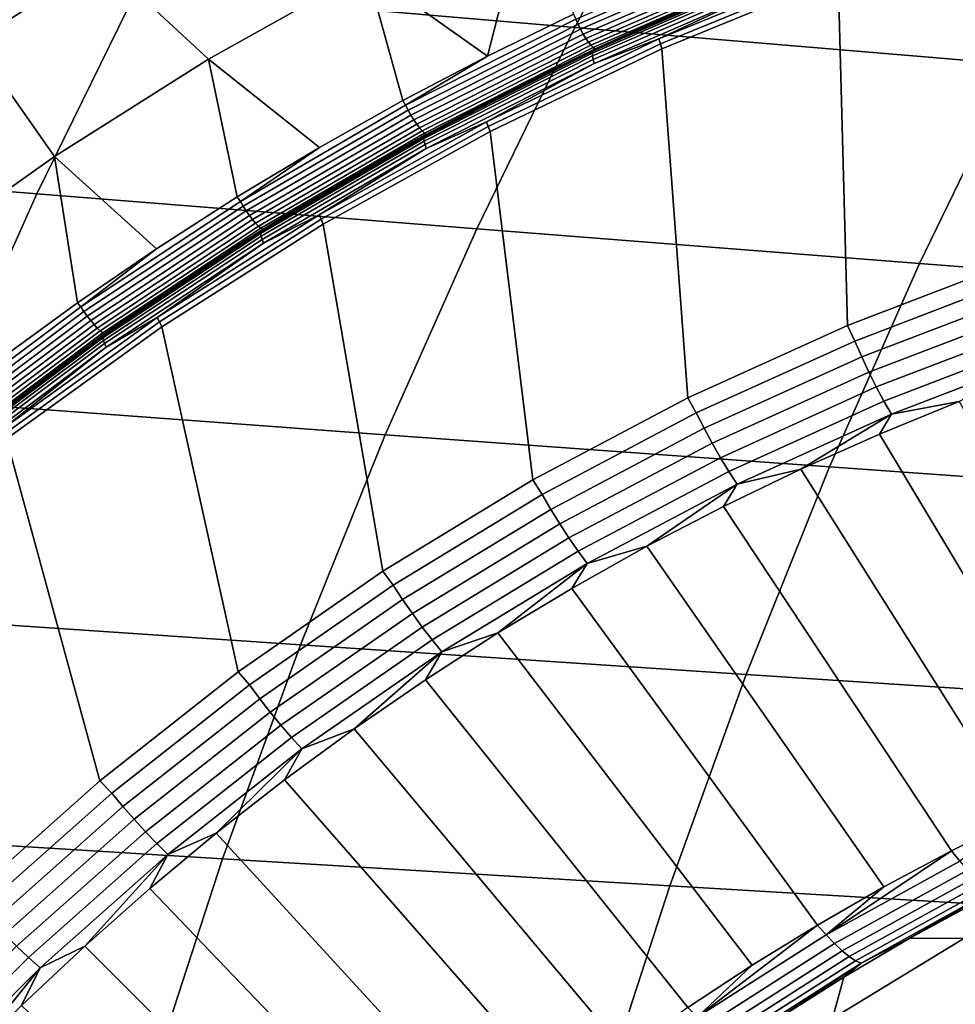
# Model space of a CAD drawing. Header units: metres. Extents: x -240 to 45, y -77 to 27.
# Tile 249 of 656: x -222 to -219, y 7 to 10. Entities that reach past the tile are written whole.
import ezdxf

# ---------------------------------------------------------------- set-up
doc = ezdxf.new("R2010")
doc.units = ezdxf.units.M
doc.layers.add('solid_102011X2', color=7, linetype='CONTINUOUS')

msp = doc.modelspace()

# ---------------------------------------------------------------- linework, layer by layer
at = {"layer": 'solid_102011X2'}
for points in [[(-219.941727, 10.716377, 301.496368), (-221.357712, 10.846134, 299.827026), (-221.703857, 10.199389, 300.065796), (-220.281708, 10.077495, 301.735168)], [(-220.565094, 9.984338, 273.228271), (-220.956635, 10.262266, 273.438171), (-220.613144, 10.731574, 273.407532), (-220.427933, 10.522401, 273.305084)], [(-218.515564, 10.588205, 303.15329), (-219.941727, 10.716377, 301.496368), (-220.281708, 10.077495, 301.735168), (-218.84967, 9.957117, 303.391876)], [(-222.571243, 10.357969, 273.993256), (-222.207932, 10.591478, 273.901031), (-221.816376, 10.294376, 273.743164), (-222.232513, 10.03078, 273.84848)], [(-221.816376, 10.294376, 273.743164), (-221.389877, 10.539876, 273.635254), (-220.956635, 10.262266, 273.438171), (-221.471405, 9.974009, 273.567749)], [(-220.286255, 10.120632, 273.158722), (-220.565094, 9.984338, 273.228271), (-220.427933, 10.522401, 273.305084)], [(-219.427353, 10.242275, 272.90741), (-218.843231, 10.441819, 272.76178), (-218.86676, 9.313319, 272.767639), (-219.397141, 9.110108, 272.899872)], [(-220.278961, 10.104702, 273.153595), (-219.71196, 10.351687, 273.012207), (-219.70546, 10.334547, 273.010712), (-220.27153, 10.08797, 273.151855)], [(-220.27153, 10.08797, 273.151855), (-219.70546, 10.334547, 273.010712), (-219.698257, 10.317712, 273.012482), (-220.263412, 10.071537, 273.153381)], [(-221.703857, 10.199389, 300.065796), (-223.114441, 10.322694, 298.382874), (-223.445053, 9.652325, 298.606415), (-222.028427, 9.537108, 300.289673)], [(-222.232513, 10.03078, 273.84848), (-221.816376, 10.294376, 273.743164), (-221.471405, 9.974009, 273.567749), (-221.970901, 9.658549, 273.693512)], [(-220.263412, 10.071537, 273.153381), (-219.698257, 10.317712, 273.012482), (-219.690598, 10.301753, 273.017487), (-220.254883, 10.055959, 273.158173)], [(-220.254883, 10.055959, 273.158173), (-219.690598, 10.301753, 273.017487), (-219.682755, 10.28721, 273.025574), (-220.246231, 10.041763, 273.166046)], [(-220.840088, 9.839879, 273.296875), (-221.110947, 9.687369, 273.364441), (-221.471405, 9.974009, 273.567749), (-220.956635, 10.262266, 273.438171)], [(-220.565094, 9.984338, 273.228271), (-220.840088, 9.839879, 273.296875), (-220.956635, 10.262266, 273.438171)], [(-220.246231, 10.041763, 273.166046), (-219.682755, 10.28721, 273.025574), (-219.674973, 10.274574, 273.036438), (-220.237762, 10.029429, 273.176758)], [(-220.237762, 10.029429, 273.176758), (-219.674973, 10.274574, 273.036438), (-219.667526, 10.264275, 273.049744), (-220.229752, 10.019376, 273.189911)], [(-220.229752, 10.019376, 273.189911), (-219.667526, 10.264275, 273.049744), (-219.66066, 10.256659, 273.065002), (-220.222473, 10.011943, 273.205078)], [(-220.009705, 10.040013, 273.058838), (-219.436172, 10.274832, 272.915833), (-219.431671, 10.258994, 272.910065), (-220.004318, 10.024538, 273.052826)], [(-219.660492, 10.20397, 272.97937), (-219.436172, 10.274832, 272.915833), (-220.009705, 10.040013, 273.058838)], [(-220.224457, 10.000543, 273.174072), (-219.663284, 10.244948, 273.034149), (-219.66452, 10.238091, 273.018158), (-220.225311, 9.993848, 273.157959)], [(-220.225311, 9.993848, 273.157959), (-219.66452, 10.238091, 273.018158), (-219.664459, 10.228775, 273.003387), (-220.224747, 9.984755, 273.143097)], [(-220.222183, 10.004633, 273.190857), (-219.660782, 10.249139, 273.050903), (-219.663284, 10.244948, 273.034149), (-220.224457, 10.000543, 273.174072)], [(-220.222473, 10.011943, 273.205078), (-219.66066, 10.256659, 273.065002), (-219.654617, 10.251986, 273.081726), (-220.216171, 10.00738, 273.221741)], [(-220.222183, 10.004633, 273.190857), (-219.821838, 10.182822, 273.108826), (-219.660782, 10.249139, 273.050903)], [(-220.216171, 10.00738, 273.221741), (-219.654617, 10.251986, 273.081726), (-220.193726, 10.013992, 273.235016)], [(-219.654617, 10.251986, 273.081726), (-220.004486, 10.100377, 273.187836), (-220.193726, 10.013992, 273.235016)], [(-219.654617, 10.251986, 273.081726), (-219.81366, 10.182963, 273.140228), (-220.004486, 10.100377, 273.187836)], [(-219.431671, 10.258994, 272.910065), (-219.427353, 10.242275, 272.90741), (-219.999222, 10.008055, 273.049988), (-220.004318, 10.024538, 273.052826)], [(-219.999222, 10.008055, 273.049988), (-219.427353, 10.242275, 272.90741), (-219.397141, 9.110108, 272.899872), (-219.914886, 8.874847, 273.028961)], [(-220.281708, 10.077495, 301.735168), (-221.703857, 10.199389, 300.065796), (-222.028427, 9.537108, 300.289673), (-220.600525, 9.423242, 301.959106)], [(-220.224747, 9.984755, 273.143097), (-219.664459, 10.228775, 273.003387), (-219.663101, 10.217285, 272.990326), (-220.222763, 9.973538, 273.129883)], [(-220.222763, 9.973538, 273.129883), (-219.663101, 10.217285, 272.990326), (-219.660492, 10.20397, 272.97937), (-220.219421, 9.960541, 273.118713)], [(-220.219421, 9.960541, 273.118713), (-219.660492, 10.20397, 272.97937), (-220.009705, 10.040013, 273.058838)], [(-220.222183, 10.004633, 273.190857), (-220.01265, 10.100242, 273.156403), (-219.821838, 10.182822, 273.108826)], [(-219.81366, 10.182963, 273.140228), (-219.821838, 10.182822, 273.108826), (-220.01265, 10.100242, 273.156403), (-220.004486, 10.100377, 273.187836)], [(-220.278961, 10.104702, 273.153595), (-220.831375, 9.824772, 273.291382), (-220.565094, 9.984338, 273.228271), (-220.286255, 10.120632, 273.158722)], [(-220.831375, 9.824772, 273.291382), (-220.278961, 10.104702, 273.153595), (-220.27153, 10.08797, 273.151855), (-220.823013, 9.808503, 273.289398)], [(-220.823013, 9.808503, 273.289398), (-220.27153, 10.08797, 273.151855), (-220.263412, 10.071537, 273.153381), (-220.813995, 9.792525, 273.29071)], [(-220.813995, 9.792525, 273.29071), (-220.263412, 10.071537, 273.153381), (-220.254883, 10.055959, 273.158173), (-220.804611, 9.777379, 273.295319)], [(-218.84967, 9.957117, 303.391876), (-220.281708, 10.077495, 301.735168), (-220.600525, 9.423242, 301.959106), (-219.162979, 9.310812, 303.615601)], [(-220.222183, 10.004633, 273.190857), (-220.201859, 10.013865, 273.203583), (-220.01265, 10.100242, 273.156403)], [(-220.004486, 10.100377, 273.187836), (-220.01265, 10.100242, 273.156403), (-220.201859, 10.013865, 273.203583), (-220.193726, 10.013992, 273.235016)], [(-220.804611, 9.777379, 273.295319), (-220.254883, 10.055959, 273.158173), (-220.246231, 10.041763, 273.166046), (-220.795197, 9.763577, 273.302979)], [(-220.795197, 9.763577, 273.302979), (-220.246231, 10.041763, 273.166046), (-220.237762, 10.029429, 273.176758), (-220.786041, 9.751585, 273.313507)], [(-220.569016, 9.771223, 273.198273), (-220.009705, 10.040013, 273.058838), (-220.004318, 10.024538, 273.052826), (-220.562775, 9.756162, 273.192078)], [(-220.219421, 9.960541, 273.118713), (-220.009705, 10.040013, 273.058838), (-220.569016, 9.771223, 273.198273)], [(-222.232513, 10.03078, 273.84848), (-221.970901, 9.658549, 273.693512), (-222.453781, 9.316812, 273.815094), (-222.636154, 9.74914, 273.950439)], [(-220.786041, 9.751585, 273.313507), (-220.237762, 10.029429, 273.176758), (-220.229752, 10.019376, 273.189911), (-220.777481, 9.741811, 273.326538)], [(-220.777481, 9.741811, 273.326538), (-220.229752, 10.019376, 273.189911), (-220.222473, 10.011943, 273.205078), (-220.769791, 9.734584, 273.341614)], [(-220.769791, 9.734584, 273.341614), (-220.222473, 10.011943, 273.205078), (-220.216171, 10.00738, 273.221741), (-220.763245, 9.730149, 273.358215)], [(-220.763245, 9.730149, 273.358215), (-220.216171, 10.00738, 273.221741), (-220.751221, 9.73238, 273.374084)], [(-220.216171, 10.00738, 273.221741), (-220.567169, 9.829959, 273.328156), (-220.751221, 9.73238, 273.374084)], [(-220.216171, 10.00738, 273.221741), (-220.381317, 9.923841, 273.281799), (-220.567169, 9.829959, 273.328156)], [(-220.004318, 10.024538, 273.052826), (-219.999222, 10.008055, 273.049988), (-220.556915, 9.739954, 273.189026), (-220.562775, 9.756162, 273.192078)], [(-220.556915, 9.739954, 273.189026), (-219.999222, 10.008055, 273.049988), (-219.914886, 8.874847, 273.028961), (-220.418213, 8.608362, 273.154449)], [(-220.193726, 10.013992, 273.235016), (-220.201859, 10.013865, 273.203583), (-220.38942, 9.923721, 273.250336), (-220.381317, 9.923841, 273.281799)], [(-220.222183, 10.004633, 273.190857), (-220.38942, 9.923721, 273.250336), (-220.201859, 10.013865, 273.203583)], [(-220.216171, 10.00738, 273.221741), (-220.193726, 10.013992, 273.235016), (-220.381317, 9.923841, 273.281799)], [(-221.377472, 9.526944, 273.430908), (-221.63942, 9.358734, 273.496216), (-221.970901, 9.658549, 273.693512), (-221.471405, 9.974009, 273.567749)], [(-221.110947, 9.687369, 273.364441), (-221.377472, 9.526944, 273.430908), (-221.471405, 9.974009, 273.567749)], [(-220.831375, 9.824772, 273.291382), (-220.840088, 9.839879, 273.296875), (-220.565094, 9.984338, 273.228271)], [(-220.771179, 9.723515, 273.310364), (-220.224457, 10.000543, 273.174072), (-220.225311, 9.993848, 273.157959), (-220.771667, 9.717006, 273.294189)], [(-220.771667, 9.717006, 273.294189), (-220.225311, 9.993848, 273.157959), (-220.224747, 9.984755, 273.143097), (-220.770599, 9.708164, 273.279175)], [(-220.769135, 9.727491, 273.32724), (-220.222183, 10.004633, 273.190857), (-220.224457, 10.000543, 273.174072), (-220.771179, 9.723515, 273.310364)], [(-220.770599, 9.708164, 273.279175), (-220.224747, 9.984755, 273.143097), (-220.222763, 9.973538, 273.129883), (-220.768005, 9.697258, 273.265808)], [(-220.769135, 9.727491, 273.32724), (-220.38942, 9.923721, 273.250336), (-220.222183, 10.004633, 273.190857)], [(-220.768005, 9.697258, 273.265808), (-220.222763, 9.973538, 273.129883), (-220.219421, 9.960541, 273.118713), (-220.763962, 9.684621, 273.254486)], [(-220.763962, 9.684621, 273.254486), (-220.219421, 9.960541, 273.118713), (-220.569016, 9.771223, 273.198273)], [(-217.409378, 9.838356, 305.036682), (-218.84967, 9.957117, 303.391876), (-219.162979, 9.310812, 303.615601), (-217.717438, 9.199908, 305.259949)], [(-220.769135, 9.727491, 273.32724), (-220.575241, 9.829847, 273.296661), (-220.38942, 9.923721, 273.250336)], [(-220.381317, 9.923841, 273.281799), (-220.38942, 9.923721, 273.250336), (-220.575241, 9.829847, 273.296661), (-220.567169, 9.829959, 273.328156)], [(-220.831375, 9.824772, 273.291382), (-221.367355, 9.512804, 273.425049), (-221.110947, 9.687369, 273.364441), (-220.840088, 9.839879, 273.296875)], [(-221.367355, 9.512804, 273.425049), (-220.831375, 9.824772, 273.291382), (-220.823013, 9.808503, 273.289398), (-221.358124, 9.497052, 273.422852)], [(-220.769135, 9.727491, 273.32724), (-220.759277, 9.732277, 273.34256), (-220.575241, 9.829847, 273.296661)], [(-220.567169, 9.829959, 273.328156), (-220.575241, 9.829847, 273.296661), (-220.759277, 9.732277, 273.34256), (-220.751221, 9.73238, 273.374084)], [(-221.358124, 9.497052, 273.422852), (-220.823013, 9.808503, 273.289398), (-220.813995, 9.792525, 273.29071), (-221.348236, 9.481582, 273.42395)], [(-221.348236, 9.481582, 273.42395), (-220.813995, 9.792525, 273.29071), (-220.804611, 9.777379, 273.295319), (-221.338028, 9.466916, 273.428345)], [(-221.338028, 9.466916, 273.428345), (-220.804611, 9.777379, 273.295319), (-220.795197, 9.763577, 273.302979), (-221.32785, 9.453551, 273.435822)], [(-221.32785, 9.453551, 273.435822), (-220.795197, 9.763577, 273.302979), (-220.786041, 9.751585, 273.313507), (-221.318054, 9.441941, 273.446198)], [(-221.318054, 9.441941, 273.446198), (-220.786041, 9.751585, 273.313507), (-220.777481, 9.741811, 273.326538), (-221.30896, 9.432477, 273.459076)], [(-221.112213, 9.469374, 273.33371), (-220.569016, 9.771223, 273.198273), (-220.562775, 9.756162, 273.192078), (-221.105133, 9.454779, 273.327301)], [(-220.763962, 9.684621, 273.254486), (-220.569016, 9.771223, 273.198273), (-221.112213, 9.469374, 273.33371)], [(-220.562775, 9.756162, 273.192078), (-220.556915, 9.739954, 273.189026), (-221.098526, 9.438878, 273.324066), (-221.105133, 9.454779, 273.327301)], [(-221.30896, 9.432477, 273.459076), (-220.777481, 9.741811, 273.326538), (-220.769791, 9.734584, 273.341614), (-221.300873, 9.425479, 273.47406)], [(-221.301666, 9.414773, 273.442627), (-220.771179, 9.723515, 273.310364), (-220.771667, 9.717006, 273.294189), (-221.301804, 9.408471, 273.426361)], [(-221.299835, 9.418624, 273.459564), (-220.769135, 9.727491, 273.32724), (-220.771179, 9.723515, 273.310364), (-221.301666, 9.414773, 273.442627)], [(-221.300873, 9.425479, 273.47406), (-220.769791, 9.734584, 273.341614), (-220.763245, 9.730149, 273.358215), (-221.294083, 9.421185, 273.490601)], [(-221.299835, 9.418624, 273.459564), (-220.941437, 9.631046, 273.38797), (-220.769135, 9.727491, 273.32724)], [(-221.294083, 9.421185, 273.490601), (-220.763245, 9.730149, 273.358215), (-221.113632, 9.526279, 273.464478)], [(-220.763245, 9.730149, 273.358215), (-220.933395, 9.631141, 273.419525), (-221.113632, 9.526279, 273.464478)], [(-221.098526, 9.438878, 273.324066), (-220.556915, 9.739954, 273.189026), (-220.418213, 8.608362, 273.154449), (-220.905304, 8.311593, 273.275909)], [(-220.769135, 9.727491, 273.32724), (-220.941437, 9.631046, 273.38797), (-220.933395, 9.631141, 273.419525), (-220.759277, 9.732277, 273.34256)], [(-220.933395, 9.631141, 273.419525), (-220.751221, 9.73238, 273.374084), (-220.759277, 9.732277, 273.34256)], [(-220.763245, 9.730149, 273.358215), (-220.751221, 9.73238, 273.374084), (-220.933395, 9.631141, 273.419525)], [(-221.367355, 9.512804, 273.425049), (-221.377472, 9.526944, 273.430908), (-221.110947, 9.687369, 273.364441)], [(-221.301804, 9.408471, 273.426361), (-220.771667, 9.717006, 273.294189), (-220.770599, 9.708164, 273.279175), (-221.300247, 9.39991, 273.411255)], [(-221.300247, 9.39991, 273.411255), (-220.770599, 9.708164, 273.279175), (-220.768005, 9.697258, 273.265808), (-221.297058, 9.389351, 273.397736)], [(-221.297058, 9.389351, 273.397736), (-220.768005, 9.697258, 273.265808), (-220.763962, 9.684621, 273.254486), (-221.292328, 9.377114, 273.38623)], [(-221.896606, 9.182882, 273.560333), (-222.148819, 8.999529, 273.623169), (-222.453781, 9.316812, 273.815094), (-221.970901, 9.658549, 273.693512)], [(-221.63942, 9.358734, 273.496216), (-221.896606, 9.182882, 273.560333), (-221.970901, 9.658549, 273.693512)], [(-221.292328, 9.377114, 273.38623), (-220.763962, 9.684621, 273.254486), (-221.112213, 9.469374, 273.33371)], [(-222.028427, 9.537108, 300.289673), (-223.445053, 9.652325, 298.606415), (-223.753204, 8.967281, 298.814728), (-222.330948, 8.860313, 300.498322)], [(-221.299835, 9.418624, 273.459564), (-221.121658, 9.526196, 273.432892), (-220.941437, 9.631046, 273.38797)], [(-220.933395, 9.631141, 273.419525), (-220.941437, 9.631046, 273.38797), (-221.121658, 9.526196, 273.432892), (-221.113632, 9.526279, 273.464478)], [(-220.600525, 9.423242, 301.959106), (-222.028427, 9.537108, 300.289673), (-222.330948, 8.860313, 300.498322), (-220.89769, 8.754623, 302.167816)], [(-221.367355, 9.512804, 273.425049), (-221.885208, 9.169795, 273.554169), (-221.63942, 9.358734, 273.496216), (-221.377472, 9.526944, 273.430908)], [(-221.885208, 9.169795, 273.554169), (-221.367355, 9.512804, 273.425049), (-221.358124, 9.497052, 273.422852), (-221.875107, 9.154611, 273.551727)], [(-221.875107, 9.154611, 273.551727), (-221.358124, 9.497052, 273.422852), (-221.348236, 9.481582, 273.42395), (-221.86438, 9.139698, 273.552643)], [(-221.113632, 9.526279, 273.464478), (-221.121658, 9.526196, 273.432892), (-221.299866, 9.417762, 273.477325), (-221.29187, 9.417836, 273.508911)], [(-221.299835, 9.418624, 273.459564), (-221.299866, 9.417762, 273.477325), (-221.121658, 9.526196, 273.432892)], [(-221.294083, 9.421185, 273.490601), (-221.113632, 9.526279, 273.464478), (-221.29187, 9.417836, 273.508911)], [(-221.86438, 9.139698, 273.552643), (-221.348236, 9.481582, 273.42395), (-221.338028, 9.466916, 273.428345), (-221.853363, 9.125561, 273.556793)], [(-221.853363, 9.125561, 273.556793), (-221.338028, 9.466916, 273.428345), (-221.32785, 9.453551, 273.435822), (-221.842468, 9.112679, 273.564117)], [(-221.637466, 9.135483, 273.464661), (-221.112213, 9.469374, 273.33371), (-221.105133, 9.454779, 273.327301), (-221.629578, 9.121402, 273.458038)], [(-221.292328, 9.377114, 273.38623), (-221.112213, 9.469374, 273.33371), (-221.637466, 9.135483, 273.464661)], [(-221.842468, 9.112679, 273.564117), (-221.32785, 9.453551, 273.435822), (-221.318054, 9.441941, 273.446198), (-221.832031, 9.101485, 273.574341)], [(-221.832031, 9.101485, 273.574341), (-221.318054, 9.441941, 273.446198), (-221.30896, 9.432477, 273.459076), (-221.822418, 9.092361, 273.587097)], [(-221.822418, 9.092361, 273.587097), (-221.30896, 9.432477, 273.459076), (-221.300873, 9.425479, 273.47406), (-221.813965, 9.085615, 273.601959)], [(-221.105133, 9.454779, 273.327301), (-221.098526, 9.438878, 273.324066), (-221.622223, 9.105851, 273.454651), (-221.629578, 9.121402, 273.458038)], [(-221.622223, 9.105851, 273.454651), (-221.098526, 9.438878, 273.324066), (-220.905304, 8.311593, 273.275909), (-221.374466, 7.98559, 273.392883)], [(-221.812561, 9.079038, 273.587402), (-221.299835, 9.418624, 273.459564), (-221.301666, 9.414773, 273.442627), (-221.814178, 9.075325, 273.570435)], [(-221.814178, 9.075325, 273.570435), (-221.301666, 9.414773, 273.442627), (-221.301804, 9.408471, 273.426361), (-221.81398, 9.069251, 273.554077)], [(-221.81398, 9.069251, 273.554077), (-221.301804, 9.408471, 273.426361), (-221.300247, 9.39991, 273.411255), (-221.811966, 9.060998, 273.538818)], [(-221.813965, 9.085615, 273.601959), (-221.300873, 9.425479, 273.47406), (-221.294083, 9.421185, 273.490601), (-221.806931, 9.081475, 273.618439)], [(-221.812561, 9.079038, 273.587402), (-221.299866, 9.417762, 273.477325), (-221.299835, 9.418624, 273.459564)], [(-221.812561, 9.079038, 273.587402), (-221.476013, 9.305787, 273.52124), (-221.299866, 9.417762, 273.477325)], [(-221.811966, 9.060998, 273.538818), (-221.300247, 9.39991, 273.411255), (-221.297058, 9.389351, 273.397736), (-221.808197, 9.050819, 273.525177)], [(-221.806931, 9.081475, 273.618439), (-221.294083, 9.421185, 273.490601), (-221.642059, 9.190366, 273.596222)], [(-221.294083, 9.421185, 273.490601), (-221.468033, 9.305851, 273.552826), (-221.642059, 9.190366, 273.596222)], [(-221.29187, 9.417836, 273.508911), (-221.299866, 9.417762, 273.477325), (-221.476013, 9.305787, 273.52124), (-221.468033, 9.305851, 273.552826)], [(-221.294083, 9.421185, 273.490601), (-221.29187, 9.417836, 273.508911), (-221.468033, 9.305851, 273.552826)], [(-219.162979, 9.310812, 303.615601), (-220.600525, 9.423242, 301.959106), (-220.89769, 8.754623, 302.167816), (-219.455032, 8.650287, 303.824127)], [(-221.808197, 9.050819, 273.525177), (-221.297058, 9.389351, 273.397736), (-221.292328, 9.377114, 273.38623), (-221.802795, 9.039024, 273.513489)], [(-221.802795, 9.039024, 273.513489), (-221.292328, 9.377114, 273.38623), (-221.637466, 9.135483, 273.464661)], [(-221.885208, 9.169795, 273.554169), (-221.896606, 9.182882, 273.560333), (-221.63942, 9.358734, 273.496216)], [(-221.812561, 9.079038, 273.587402), (-221.650009, 9.190312, 273.564636), (-221.476013, 9.305787, 273.52124)], [(-221.468033, 9.305851, 273.552826), (-221.476013, 9.305787, 273.52124), (-221.650009, 9.190312, 273.564636), (-221.642059, 9.190366, 273.596222)], [(-217.717438, 9.199908, 305.259949), (-219.162979, 9.310812, 303.615601), (-219.455032, 8.650287, 303.824127), (-218.004608, 8.54738, 305.468079)], [(-218.846283, 9.261098, 272.765778), (-219.373276, 9.059352, 272.897156), (-219.397141, 9.110108, 272.899872), (-218.86676, 9.313319, 272.767639)], [(-218.826813, 9.208679, 272.770599), (-219.35083, 9.008076, 272.901245), (-219.373276, 9.059352, 272.897156), (-218.846283, 9.261098, 272.765778)], [(-218.80629, 9.157589, 272.781525), (-219.327408, 8.958098, 272.911438), (-219.35083, 9.008076, 272.901245), (-218.826813, 9.208679, 272.770599)], [(-221.885208, 9.169795, 273.554169), (-222.383224, 8.796899, 273.678253), (-222.148819, 8.999529, 273.623169), (-221.896606, 9.182882, 273.560333)], [(-221.642059, 9.190366, 273.596222), (-221.650009, 9.190312, 273.564636), (-221.821808, 9.071383, 273.607483), (-221.813873, 9.071425, 273.639038)], [(-221.812561, 9.079038, 273.587402), (-221.821808, 9.071383, 273.607483), (-221.650009, 9.190312, 273.564636)], [(-221.806931, 9.081475, 273.618439), (-221.642059, 9.190366, 273.596222), (-221.813873, 9.071425, 273.639038)], [(-222.383224, 8.796899, 273.678253), (-221.885208, 9.169795, 273.554169), (-221.875107, 9.154611, 273.551727), (-222.372299, 8.782331, 273.675629)], [(-222.372299, 8.782331, 273.675629), (-221.875107, 9.154611, 273.551727), (-221.86438, 9.139698, 273.552643), (-222.360764, 8.768025, 273.676331)], [(-218.784973, 9.108472, 272.79834), (-219.303299, 8.910051, 272.927582), (-219.327408, 8.958098, 272.911438), (-218.80629, 9.157589, 272.781525)], [(-222.360764, 8.768025, 273.676331), (-221.86438, 9.139698, 273.552643), (-221.853363, 9.125561, 273.556793), (-222.348999, 8.754462, 273.680298)], [(-222.348999, 8.754462, 273.680298), (-221.853363, 9.125561, 273.556793), (-221.842468, 9.112679, 273.564117), (-222.337387, 8.742103, 273.687439)], [(-222.337387, 8.742103, 273.687439), (-221.842468, 9.112679, 273.564117), (-221.832031, 9.101485, 273.574341), (-222.326355, 8.731364, 273.69751)], [(-222.143005, 8.770681, 273.590729), (-221.637466, 9.135483, 273.464661), (-221.629578, 9.121402, 273.458038), (-222.134323, 8.757163, 273.583893)], [(-221.802795, 9.039024, 273.513489), (-221.637466, 9.135483, 273.464661), (-222.143005, 8.770681, 273.590729)], [(-221.629578, 9.121402, 273.458038), (-221.622223, 9.105851, 273.454651), (-222.126251, 8.741997, 273.580322), (-222.134323, 8.757163, 273.583893)], [(-222.326355, 8.731364, 273.69751), (-221.832031, 9.101485, 273.574341), (-221.822418, 9.092361, 273.587097), (-222.316254, 8.72261, 273.710144)], [(-222.316254, 8.72261, 273.710144), (-221.822418, 9.092361, 273.587097), (-221.813965, 9.085615, 273.601959), (-222.307419, 8.716138, 273.724945)], [(-222.307419, 8.716138, 273.724945), (-221.813965, 9.085615, 273.601959), (-221.806931, 9.081475, 273.618439), (-222.300171, 8.712165, 273.741364)], [(-222.305649, 8.709835, 273.710327), (-221.812561, 9.079038, 273.587402), (-221.814178, 9.075325, 273.570435), (-222.307053, 8.706274, 273.693298)], [(-222.305649, 8.709835, 273.710327), (-221.821808, 9.071383, 273.607483), (-221.812561, 9.079038, 273.587402)], [(-222.300171, 8.712165, 273.741364), (-221.806931, 9.081475, 273.618439), (-222.15065, 8.823355, 273.722961)], [(-221.806931, 9.081475, 273.618439), (-221.983429, 8.949073, 273.681305), (-222.15065, 8.823355, 273.722961)], [(-222.126251, 8.741997, 273.580322), (-221.622223, 9.105851, 273.454651), (-221.374466, 7.98559, 273.392883), (-221.82402, 7.631514, 273.504974)], [(-221.806931, 9.081475, 273.618439), (-221.813873, 9.071425, 273.639038), (-221.983429, 8.949073, 273.681305)], [(-219.373276, 9.059352, 272.897156), (-219.887756, 8.825785, 273.025452), (-219.914886, 8.874847, 273.028961), (-219.397141, 9.110108, 272.899872)], [(-218.763138, 9.061946, 272.820923), (-219.278809, 8.864539, 272.949493), (-219.303299, 8.910051, 272.927582), (-218.784973, 9.108472, 272.79834)], [(-222.307053, 8.706274, 273.693298), (-221.814178, 9.075325, 273.570435), (-221.81398, 9.069251, 273.554077), (-222.306519, 8.700446, 273.67688)], [(-222.306519, 8.700446, 273.67688), (-221.81398, 9.069251, 273.554077), (-221.811966, 9.060998, 273.538818), (-222.304062, 8.69253, 273.66153)], [(-222.305649, 8.709835, 273.710327), (-221.991333, 8.94904, 273.64975), (-221.821808, 9.071383, 273.607483)], [(-222.304062, 8.69253, 273.66153), (-221.811966, 9.060998, 273.538818), (-221.808197, 9.050819, 273.525177), (-222.299744, 8.682765, 273.647705)], [(-222.299744, 8.682765, 273.647705), (-221.808197, 9.050819, 273.525177), (-221.802795, 9.039024, 273.513489), (-222.293701, 8.67145, 273.635895)], [(-221.813873, 9.071425, 273.639038), (-221.821808, 9.071383, 273.607483), (-221.991333, 8.94904, 273.64975), (-221.983429, 8.949073, 273.681305)], [(-219.35083, 9.008076, 272.901245), (-219.862396, 8.77583, 273.028809), (-219.887756, 8.825785, 273.025452), (-219.373276, 9.059352, 272.897156)], [(-218.741058, 9.018598, 272.848907), (-219.254257, 8.822135, 272.976868), (-219.278809, 8.864539, 272.949493), (-218.763138, 9.061946, 272.820923)], [(-222.293701, 8.67145, 273.635895), (-221.802795, 9.039024, 273.513489), (-222.143005, 8.770681, 273.590729)], [(-218.741058, 9.018598, 272.848907), (-219.034927, 8.862515, 272.96048), (-219.254257, 8.822135, 272.976868)], [(-219.327408, 8.958098, 272.911438), (-219.836136, 8.727142, 273.038269), (-219.862396, 8.77583, 273.028809), (-219.35083, 9.008076, 272.901245)], [(-219.303299, 8.910051, 272.927582), (-219.809296, 8.680333, 273.053741), (-219.836136, 8.727142, 273.038269), (-219.327408, 8.958098, 272.911438)], [(-222.305649, 8.709835, 273.710327), (-222.158539, 8.823334, 273.691437), (-221.991333, 8.94904, 273.64975)], [(-221.983429, 8.949073, 273.681305), (-221.991333, 8.94904, 273.64975), (-222.158539, 8.823334, 273.691437), (-222.15065, 8.823355, 273.722961)], [(-219.278809, 8.864539, 272.949493), (-219.782227, 8.635995, 273.074982), (-219.809296, 8.680333, 273.053741), (-219.303299, 8.910051, 272.927582)], [(-220.89769, 8.754623, 302.167816), (-222.330948, 8.860313, 300.498322), (-222.610947, 8.170027, 300.691437), (-221.172729, 8.072653, 302.361023)], [(-219.887756, 8.825785, 273.025452), (-220.387909, 8.561217, 273.150146), (-220.418213, 8.608362, 273.154449), (-219.914886, 8.874847, 273.028961)], [(-219.254257, 8.822135, 272.976868), (-219.755264, 8.594684, 273.101776), (-219.782227, 8.635995, 273.074982), (-219.278809, 8.864539, 272.949493)], [(-218.60997, 7.617218, 274.098511), (-219.293167, 8.756956, 273.024872), (-219.034927, 8.862515, 272.96048), (-218.380875, 7.712891, 274.041412)], [(-219.254257, 8.822135, 272.976868), (-219.034927, 8.862515, 272.96048), (-219.293167, 8.756956, 273.024872)], [(-219.862396, 8.77583, 273.028809), (-220.359711, 8.51276, 273.152802), (-220.387909, 8.561217, 273.150146), (-219.887756, 8.825785, 273.025452)], [(-219.254257, 8.822135, 272.976868), (-219.548187, 8.643406, 273.08847), (-219.755264, 8.594684, 273.101776)], [(-219.254257, 8.822135, 272.976868), (-219.293167, 8.756956, 273.024872), (-219.548187, 8.643406, 273.08847)], [(-219.836136, 8.727142, 273.038269), (-220.330688, 8.465531, 273.161591), (-220.359711, 8.51276, 273.152802), (-219.862396, 8.77583, 273.028809)], [(-222.608871, 8.348556, 273.700653), (-222.126251, 8.741997, 273.580322), (-221.82402, 7.631514, 273.504974), (-222.252411, 7.250595, 273.611786)], [(-219.455032, 8.650287, 303.824127), (-220.89769, 8.754623, 302.167816), (-221.172729, 8.072653, 302.361023), (-219.725357, 7.976543, 304.017151)], [(-219.809296, 8.680333, 273.053741), (-220.301208, 8.420126, 273.176392), (-220.330688, 8.465531, 273.161591), (-219.836136, 8.727142, 273.038269)], [(-218.83609, 7.514319, 274.154907), (-219.548187, 8.643406, 273.08847), (-219.293167, 8.756956, 273.024872), (-218.60997, 7.617218, 274.098511)], [(-219.782227, 8.635995, 273.074982), (-220.271622, 8.377116, 273.197021), (-220.301208, 8.420126, 273.176392), (-219.809296, 8.680333, 273.053741)], [(-219.755264, 8.594684, 273.101776), (-220.242325, 8.337044, 273.223206), (-220.271622, 8.377116, 273.197021), (-219.782227, 8.635995, 273.074982)], [(-219.059021, 7.404293, 274.21048), (-219.799774, 8.52197, 273.151184), (-219.548187, 8.643406, 273.08847), (-218.83609, 7.514319, 274.154907)], [(-219.755264, 8.594684, 273.101776), (-219.548187, 8.643406, 273.08847), (-219.799774, 8.52197, 273.151184)], [(-218.004608, 8.54738, 305.468079), (-219.455032, 8.650287, 303.824127), (-219.725357, 7.976543, 304.017151), (-218.270416, 7.881762, 305.660706)], [(-220.387909, 8.561217, 273.150146), (-220.871979, 8.266578, 273.270844), (-220.905304, 8.311593, 273.275909), (-220.418213, 8.608362, 273.154449)], [(-219.755264, 8.594684, 273.101776), (-220.047684, 8.392757, 273.213013), (-220.242325, 8.337044, 273.223206)], [(-219.755264, 8.594684, 273.101776), (-219.799774, 8.52197, 273.151184), (-220.047684, 8.392757, 273.213013)], [(-220.359711, 8.51276, 273.152802), (-220.841034, 8.219789, 273.272797), (-220.871979, 8.266578, 273.270844), (-220.387909, 8.561217, 273.150146)], [(-220.330688, 8.465531, 273.161591), (-220.809341, 8.174185, 273.280945), (-220.841034, 8.219789, 273.272797), (-220.359711, 8.51276, 273.152802)], [(-219.278564, 7.287243, 274.265228), (-220.047684, 8.392757, 273.213013), (-219.799774, 8.52197, 273.151184), (-219.059021, 7.404293, 274.21048)], [(-220.301208, 8.420126, 273.176392), (-220.777283, 8.130342, 273.295105), (-220.809341, 8.174185, 273.280945), (-220.330688, 8.465531, 273.161591)], [(-220.271622, 8.377116, 273.197021), (-220.74527, 8.088813, 273.315125), (-220.777283, 8.130342, 273.295105), (-220.301208, 8.420126, 273.176392)], [(-220.242325, 8.337044, 273.223206), (-220.713715, 8.050119, 273.340729), (-220.74527, 8.088813, 273.315125), (-220.271622, 8.377116, 273.197021)], [(-219.494507, 7.163281, 274.319061), (-220.291687, 8.255888, 273.273834), (-220.047684, 8.392757, 273.213013), (-219.278564, 7.287243, 274.265228)], [(-220.242325, 8.337044, 273.223206), (-220.047684, 8.392757, 273.213013), (-220.291687, 8.255888, 273.273834)], [(-220.871979, 8.266578, 273.270844), (-221.338257, 7.942902, 273.387085), (-221.374466, 7.98559, 273.392883), (-220.905304, 8.311593, 273.275909)], [(-220.242325, 8.337044, 273.223206), (-220.53157, 8.111485, 273.333649), (-220.713715, 8.050119, 273.340729)], [(-220.242325, 8.337044, 273.223206), (-220.291687, 8.255888, 273.273834), (-220.53157, 8.111485, 273.333649)], [(-220.841034, 8.219789, 273.272797), (-221.304672, 7.897944, 273.388397), (-221.338257, 7.942902, 273.387085), (-220.871979, 8.266578, 273.270844)], [(-219.70665, 7.032524, 274.371948), (-220.53157, 8.111485, 273.333649), (-220.291687, 8.255888, 273.273834), (-219.494507, 7.163281, 274.319061)], [(-220.809341, 8.174185, 273.280945), (-221.270416, 7.854126, 273.395874), (-221.304672, 7.897944, 273.388397), (-220.841034, 8.219789, 273.272797)], [(-221.172729, 8.072653, 302.361023), (-222.610947, 8.170027, 300.691437), (-222.868042, 7.46731, 300.868774), (-221.425262, 7.378381, 302.538391)], [(-220.777283, 8.130342, 273.295105), (-221.235886, 7.812, 273.409424), (-221.270416, 7.854126, 273.395874), (-220.809341, 8.174185, 273.280945)], [(-220.74527, 8.088813, 273.315125), (-221.201523, 7.772097, 273.428864), (-221.235886, 7.812, 273.409424), (-220.777283, 8.130342, 273.295105)], [(-220.713715, 8.050119, 273.340729), (-221.167786, 7.734919, 273.453949), (-221.201523, 7.772097, 273.428864), (-220.74527, 8.088813, 273.315125)], [(-219.91478, 6.895096, 274.423859), (-220.76712, 7.959681, 273.392365), (-220.53157, 8.111485, 273.333649), (-219.70665, 7.032524, 274.371948)], [(-220.713715, 8.050119, 273.340729), (-220.53157, 8.111485, 273.333649), (-220.76712, 7.959681, 273.392365)], [(-219.725357, 7.976543, 304.017151), (-221.172729, 8.072653, 302.361023), (-221.425262, 7.378381, 302.538391), (-219.973557, 7.29062, 304.194366)], [(-220.713715, 8.050119, 273.340729), (-220.998108, 7.800614, 273.449982), (-221.167786, 7.734919, 273.453949)], [(-220.713715, 8.050119, 273.340729), (-220.76712, 7.959681, 273.392365), (-220.998108, 7.800614, 273.449982)], [(-221.338257, 7.942902, 273.387085), (-221.78511, 7.591326, 273.498505), (-221.82402, 7.631514, 273.504974), (-221.374466, 7.98559, 273.392883)], [(-218.270416, 7.881762, 305.660706), (-219.725357, 7.976543, 304.017151), (-219.973557, 7.29062, 304.194366), (-218.514481, 7.204081, 305.837555)], [(-221.304672, 7.897944, 273.388397), (-221.749008, 7.548358, 273.499207), (-221.78511, 7.591326, 273.498505), (-221.338257, 7.942902, 273.387085)], [(-220.118713, 6.751128, 274.474701), (-220.998108, 7.800614, 273.449982), (-220.76712, 7.959681, 273.392365), (-219.91478, 6.895096, 274.423859)], [(-221.270416, 7.854126, 273.395874), (-221.712265, 7.50648, 273.506042), (-221.749008, 7.548358, 273.499207), (-221.304672, 7.897944, 273.388397)], [(-221.235886, 7.812, 273.409424), (-221.675369, 7.466219, 273.519012), (-221.712265, 7.50648, 273.506042), (-221.270416, 7.854126, 273.395874)], [(-221.201523, 7.772097, 273.428864), (-221.638779, 7.428082, 273.537872), (-221.675369, 7.466219, 273.519012), (-221.235886, 7.812, 273.409424)], [(-220.318237, 6.600755, 274.524445), (-221.224319, 7.634429, 273.506378), (-220.998108, 7.800614, 273.449982), (-220.118713, 6.751128, 274.474701)], [(-221.167786, 7.734919, 273.453949), (-220.998108, 7.800614, 273.449982), (-221.224319, 7.634429, 273.506378)], [(-221.167786, 7.734919, 273.453949), (-221.602936, 7.392549, 273.562439), (-221.638779, 7.428082, 273.537872), (-221.201523, 7.772097, 273.428864)], [(-221.167786, 7.734919, 273.453949), (-221.445572, 7.461278, 273.561523), (-221.602936, 7.392549, 273.562439)], [(-221.167786, 7.734919, 273.453949), (-221.224319, 7.634429, 273.506378), (-221.445572, 7.461278, 273.561523)], [(-221.78511, 7.591326, 273.498505), (-222.210968, 7.213086, 273.604675), (-222.252411, 7.250595, 273.611786), (-221.82402, 7.631514, 273.504974)], [(-220.513168, 6.444121, 274.573059), (-221.445572, 7.461278, 273.561523), (-221.224319, 7.634429, 273.506378), (-220.318237, 6.600755, 274.524445)], [(-221.749008, 7.548358, 273.499207), (-222.172455, 7.172259, 273.604767), (-222.210968, 7.213086, 273.604675), (-221.78511, 7.591326, 273.498505)], [(-221.712265, 7.50648, 273.506042), (-222.133362, 7.132467, 273.611053), (-222.172455, 7.172259, 273.604767), (-221.749008, 7.548358, 273.499207)], [(-219.032745, 7.370849, 274.247009), (-219.059021, 7.404293, 274.21048), (-218.83609, 7.514319, 274.154907)], [(-221.675369, 7.466219, 273.519012), (-222.094208, 7.094212, 273.623444), (-222.133362, 7.132467, 273.611053), (-221.712265, 7.50648, 273.506042)], [(-221.425262, 7.378381, 302.538391), (-222.868042, 7.46731, 300.868774), (-223.101822, 6.753239, 301.029999), (-221.654922, 6.672871, 302.699677)], [(-221.638779, 7.428082, 273.537872), (-222.055481, 7.057975, 273.641785), (-222.094208, 7.094212, 273.623444), (-221.675369, 7.466219, 273.519012)], [(-220.703339, 6.281374, 274.620453), (-221.661652, 7.281319, 273.615417), (-221.445572, 7.461278, 273.561523), (-220.513168, 6.444121, 274.573059)], [(-221.602936, 7.392549, 273.562439), (-221.445572, 7.461278, 273.561523), (-221.661652, 7.281319, 273.615417)], [(-221.602936, 7.392549, 273.562439), (-222.017639, 7.024213, 273.665833), (-222.055481, 7.057975, 273.641785), (-221.638779, 7.428082, 273.537872)], [(-221.602936, 7.392549, 273.562439), (-221.872345, 7.094716, 273.667938), (-222.017639, 7.024213, 273.665833)], [(-221.602936, 7.392549, 273.562439), (-221.661652, 7.281319, 273.615417), (-221.872345, 7.094716, 273.667938)], [(-219.466278, 7.130925, 274.355103), (-219.278564, 7.287243, 274.265228), (-219.059021, 7.404293, 274.21048)], [(-219.466278, 7.130925, 274.355103), (-219.059021, 7.404293, 274.21048), (-219.032745, 7.370849, 274.247009)], [(-219.973557, 7.29062, 304.194366), (-221.425262, 7.378381, 302.538391), (-221.654922, 6.672871, 302.699677), (-220.199265, 6.59357, 304.355499)], [(-219.466278, 7.130925, 274.355103), (-219.032745, 7.370849, 274.247009), (-219.007629, 7.341778, 274.287933), (-219.439438, 7.1028, 274.395599)], [(-219.439438, 7.1028, 274.395599), (-219.007629, 7.341778, 274.287933), (-218.984009, 7.317482, 274.332672), (-219.414398, 7.079296, 274.439972)], [(-218.514481, 7.204081, 305.837555), (-219.973557, 7.29062, 304.194366), (-220.199265, 6.59357, 304.355499), (-218.736435, 6.515381, 305.998413)], [(-219.414398, 7.079296, 274.439972), (-218.984009, 7.317482, 274.332672), (-218.962173, 7.298268, 274.380676), (-219.391434, 7.060707, 274.487701)], [(-219.391434, 7.060707, 274.487701), (-218.962173, 7.298268, 274.380676), (-218.942413, 7.284379, 274.431335), (-219.37085, 7.04727, 274.538177)], [(-220.88855, 6.112669, 274.666626), (-221.872345, 7.094716, 273.667938), (-221.661652, 7.281319, 273.615417), (-220.703339, 6.281374, 274.620453)], [(-219.466278, 7.130925, 274.355103), (-219.494507, 7.163281, 274.319061), (-219.278564, 7.287243, 274.265228)], [(-219.37085, 7.04727, 274.538177), (-218.942413, 7.284379, 274.431335), (-218.924973, 7.275988, 274.484039), (-219.352921, 7.039152, 274.590729)], [(-219.352921, 7.039152, 274.590729), (-218.924973, 7.275988, 274.484039), (-219.194077, 7.119997, 274.608521)], [(-218.924973, 7.275988, 274.484039), (-218.975204, 7.239432, 274.553955), (-219.194077, 7.119997, 274.608521)], [(-219.194077, 7.119997, 274.608521), (-218.975204, 7.239432, 274.553955), (-219.018768, 7.119951, 275.311981)], [(-219.884644, 6.863951, 274.459412), (-219.70665, 7.032524, 274.371948), (-219.494507, 7.163281, 274.319061)], [(-219.884644, 6.863951, 274.459412), (-219.494507, 7.163281, 274.319061), (-219.466278, 7.130925, 274.355103)], [(-219.884644, 6.863951, 274.459412), (-219.466278, 7.130925, 274.355103), (-219.439438, 7.1028, 274.395599), (-219.856171, 6.836879, 274.499512)], [(-219.856171, 6.836879, 274.499512), (-219.439438, 7.1028, 274.395599), (-219.414398, 7.079296, 274.439972), (-219.829727, 6.814255, 274.543549)], [(-219.194077, 7.119997, 274.608521), (-219.018768, 7.119951, 275.311981), (-219.44516, 6.860058, 275.418304), (-219.40921, 6.993535, 274.66217)], [(-210.996292, 6.860058, 273.311768), (-219.44516, 6.860058, 275.418304), (-219.018768, 7.119951, 275.311981)], [(-219.352921, 7.039152, 274.590729), (-219.194077, 7.119997, 274.608521), (-219.40921, 6.993535, 274.66217)], [(-222.055481, 7.057975, 273.641785), (-222.450165, 6.663076, 273.740173), (-222.490936, 6.697286, 273.722351), (-222.094208, 7.094212, 273.623444)], [(-221.068634, 5.938165, 274.711548), (-222.077484, 6.901639, 273.719086), (-221.872345, 7.094716, 273.667938), (-220.88855, 6.112669, 274.666626)], [(-222.017639, 7.024213, 273.665833), (-221.872345, 7.094716, 273.667938), (-222.077484, 6.901639, 273.719086)], [(-219.829727, 6.814255, 274.543549), (-219.414398, 7.079296, 274.439972), (-219.391434, 7.060707, 274.487701), (-219.805679, 6.796362, 274.591003)], [(-222.017639, 7.024213, 273.665833), (-222.410446, 6.631204, 273.763794), (-222.450165, 6.663076, 273.740173), (-222.055481, 7.057975, 273.641785)], [(-219.805679, 6.796362, 274.591003), (-219.391434, 7.060707, 274.487701), (-219.37085, 7.04727, 274.538177), (-219.784317, 6.783428, 274.641266)], [(-219.784317, 6.783428, 274.641266), (-219.37085, 7.04727, 274.538177), (-219.352921, 7.039152, 274.590729), (-219.7659, 6.775614, 274.693695)], [(-219.7659, 6.775614, 274.693695), (-219.352921, 7.039152, 274.590729), (-219.620377, 6.86017, 274.714813)], [(-219.352921, 7.039152, 274.590729), (-219.40921, 6.993535, 274.66217), (-219.620377, 6.86017, 274.714813)], [(-222.017639, 7.024213, 273.665833), (-222.276871, 6.702265, 273.768799), (-222.410446, 6.631204, 273.763794)], [(-222.017639, 7.024213, 273.665833), (-222.077484, 6.901639, 273.719086), (-222.276871, 6.702265, 273.768799)], [(-219.884644, 6.863951, 274.459412), (-219.91478, 6.895096, 274.423859), (-219.70665, 7.032524, 274.371948)], [(-219.620377, 6.86017, 274.714813), (-219.40921, 6.993535, 274.66217), (-219.44516, 6.860058, 275.418304)]]:
    msp.add_3dface(points, dxfattribs=at)

doc.saveas('drawing.dxf')
